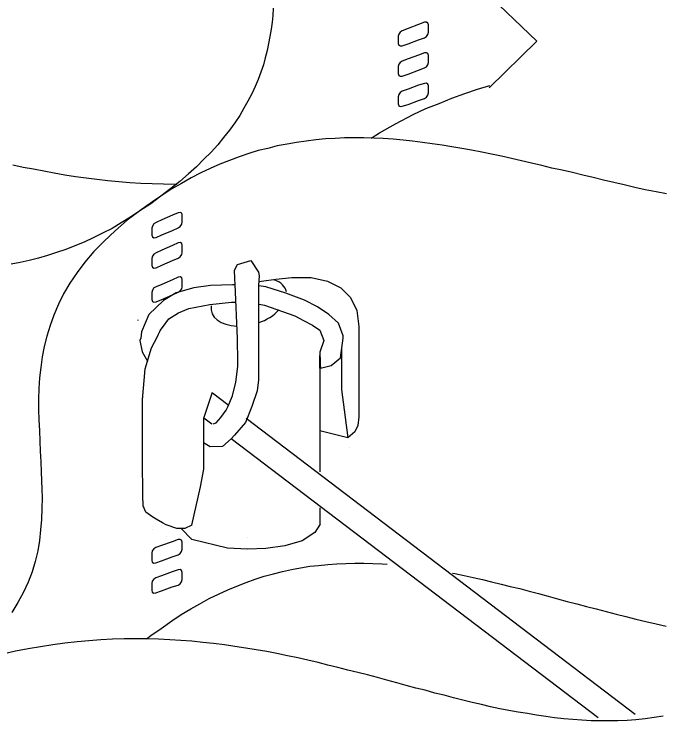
# Model space of a CAD drawing. Extents: x 638850 to 644908, y 297188 to 298900.
# Drawn here: x 639339.79 to 639370.22, y 297971.93 to 298005.19 of the extents above; entities that cross this region are included whole.
import ezdxf

# ---------------------------------------------------------------- set-up
doc = ezdxf.new("R2010")
doc.units = 0
for name, color, linetype in [('1', 7, 'Continuous'), ('16', 7, 'Continuous'), ('18', 7, 'Continuous'), ('2', 7, 'Continuous'), ('5', 7, 'Continuous')]:
    doc.layers.add(name, color=color, linetype=linetype)

msp = doc.modelspace()

# ---------------------------------------------------------------- linework, layer by layer
at = {"layer": '1'}
for p, q in [((639349.113, 297987.374), (639349.836, 297986.824)), ((639348.715, 297986.194), (639349.087, 297985.911)), ((639350.7, 297986.167), (639369.012, 297972.245)), ((639355.49, 297985.246), (639354.176, 297985.583)), ((639350.003, 297985.214), (639367.266, 297972.09))]:
    msp.add_line(p, q, dxfattribs=at)
msp.add_lwpolyline([(639360.349, 298020.477), (639363.382, 298017.977), (639361.776, 298013.87), (639363.382, 298011.549), (639361.888, 298006.327), (639364.387, 298003.916), (639362.133, 298001.729)], dxfattribs=at)
for major_axis, ratio, start_param, end_param in [((1.762, 0.48), 0.591849, 6.268367, 6.97359), ((1.762, 0.48), 0.591849, 2.881689, 4.234642), ((1.656, 0.451), 0.629622, 4.811081, 5.525315)]:
    msp.add_ellipse((639350.84, 297991.656), major_axis=major_axis, ratio=ratio, start_param=start_param, end_param=end_param, dxfattribs=at)
at = {"layer": '16'}
msp.add_line((639345.617, 297990.778), (639345.617, 297990.799), dxfattribs=at)
for points in [[(639359.094, 298004.079), (639359.186, 298004.141), (639359.248, 298004.236), (639359.281, 298004.344), (639359.281, 298004.344), (639359.281, 298004.436), (639359.281, 298004.59), (639359.281, 298004.684), (639359.281, 298004.684), (639359.248, 298004.76), (639359.186, 298004.806), (639359.094, 298004.806), (639359.094, 298004.806), (639358.816, 298004.698), (639358.322, 298004.514), (639358.044, 298004.406), (639358.044, 298004.406), (639357.952, 298004.344), (639357.89, 298004.249), (639357.86, 298004.158), (639357.86, 298004.158), (639357.86, 298004.066), (639357.86, 298003.912), (639357.86, 298003.817), (639357.86, 298003.817), (639357.89, 298003.726), (639357.952, 298003.693), (639358.044, 298003.693), (639358.044, 298003.693), (639358.322, 298003.801), (639358.816, 298003.988), (639359.094, 298004.079), (639359.094, 298004.079), (639359.094, 298004.079)], [(639359.094, 298002.659), (639359.186, 298002.705), (639359.248, 298002.813), (639359.281, 298002.908), (639359.281, 298002.908), (639359.281, 298002.999), (639359.281, 298003.153), (639359.281, 298003.248), (639359.281, 298003.248), (639359.248, 298003.34), (639359.186, 298003.369), (639359.094, 298003.369), (639359.094, 298003.369), (639358.816, 298003.261), (639358.322, 298003.091), (639358.044, 298002.983), (639358.044, 298002.983), (639357.952, 298002.921), (639357.89, 298002.829), (639357.86, 298002.721), (639357.86, 298002.721), (639357.86, 298002.643), (639357.86, 298002.489), (639357.86, 298002.397), (639357.86, 298002.397), (639357.89, 298002.305), (639357.952, 298002.273), (639358.044, 298002.273), (639358.044, 298002.273), (639358.322, 298002.368), (639358.816, 298002.551), (639359.094, 298002.659), (639359.094, 298002.659), (639359.094, 298002.659)], [(639359.094, 298001.223), (639359.186, 298001.285), (639359.248, 298001.377), (639359.281, 298001.485), (639359.281, 298001.485), (639359.281, 298001.563), (639359.281, 298001.733), (639359.281, 298001.811), (639359.281, 298001.811), (639359.248, 298001.903), (639359.186, 298001.949), (639359.094, 298001.933), (639359.094, 298001.933), (639358.816, 298001.841), (639358.322, 298001.655), (639358.044, 298001.563), (639358.044, 298001.563), (639357.952, 298001.501), (639357.89, 298001.409), (639357.86, 298001.301), (639357.86, 298001.301), (639357.86, 298001.223), (639357.86, 298001.069), (639357.86, 298000.977), (639357.86, 298000.977), (639357.89, 298000.883), (639357.952, 298000.837), (639358.044, 298000.853), (639358.044, 298000.853), (639358.322, 298000.945), (639358.816, 298001.131), (639359.094, 298001.223), (639359.094, 298001.223), (639359.094, 298001.223)], [(639347.503, 297995.136), (639347.598, 297995.196), (639347.673, 297995.304), (639347.69, 297995.414), (639347.69, 297995.414), (639347.69, 297995.49), (639347.69, 297995.66), (639347.69, 297995.738), (639347.69, 297995.738), (639347.673, 297995.83), (639347.598, 297995.86), (639347.503, 297995.846), (639347.503, 297995.846), (639347.241, 297995.722), (639346.731, 297995.506), (639346.469, 297995.382), (639346.469, 297995.382), (639346.361, 297995.32), (639346.299, 297995.212), (639346.269, 297995.12), (639346.269, 297995.12), (639346.269, 297995.028), (639346.269, 297994.872), (639346.269, 297994.78), (639346.269, 297994.78), (639346.299, 297994.702), (639346.361, 297994.656), (639346.469, 297994.672), (639346.469, 297994.672), (639346.731, 297994.796), (639347.241, 297995.012), (639347.503, 297995.136), (639347.503, 297995.136), (639347.503, 297995.136)], [(639347.503, 297993.7), (639347.598, 297993.775), (639347.673, 297993.87), (639347.69, 297993.978), (639347.69, 297993.978), (639347.69, 297994.054), (639347.69, 297994.224), (639347.69, 297994.315), (639347.69, 297994.315), (639347.673, 297994.394), (639347.598, 297994.44), (639347.503, 297994.423), (639347.503, 297994.423), (639347.241, 297994.302), (639346.731, 297994.086), (639346.469, 297993.962), (639346.469, 297993.962), (639346.361, 297993.9), (639346.299, 297993.792), (639346.269, 297993.684), (639346.269, 297993.684), (639346.269, 297993.605), (639346.269, 297993.451), (639346.269, 297993.36), (639346.269, 297993.36), (639346.299, 297993.281), (639346.361, 297993.235), (639346.469, 297993.252), (639346.469, 297993.252), (639346.731, 297993.376), (639347.241, 297993.592), (639347.503, 297993.7), (639347.503, 297993.7), (639347.503, 297993.7)], [(639347.503, 297992.098), (639347.598, 297992.161), (639347.673, 297992.255), (639347.69, 297992.363), (639347.69, 297992.363), (639347.69, 297992.455), (639347.69, 297992.609), (639347.69, 297992.701), (639347.69, 297992.701), (639347.673, 297992.779), (639347.598, 297992.825), (639347.503, 297992.811), (639347.503, 297992.811), (639347.241, 297992.687), (639346.731, 297992.471), (639346.469, 297992.363), (639346.469, 297992.363), (639346.361, 297992.301), (639346.299, 297992.193), (639346.269, 297992.085), (639346.269, 297992.085), (639346.269, 297992.007), (639346.269, 297991.837), (639346.269, 297991.761), (639346.269, 297991.761), (639346.299, 297991.666), (639346.361, 297991.637), (639346.469, 297991.653), (639346.469, 297991.653), (639346.731, 297991.761), (639347.241, 297991.977), (639347.503, 297992.098), (639347.503, 297992.098), (639347.503, 297992.098)], [(639347.503, 297979.739), (639347.598, 297979.801), (639347.657, 297979.893), (639347.69, 297980.001), (639347.69, 297980.001), (639347.69, 297980.095), (639347.69, 297980.249), (639347.69, 297980.341), (639347.69, 297980.341), (639347.657, 297980.435), (639347.598, 297980.465), (639347.503, 297980.465), (639347.503, 297980.465), (639347.225, 297980.357), (639346.718, 297980.187), (639346.453, 297980.079), (639346.453, 297980.079), (639346.361, 297980.017), (639346.283, 297979.925), (639346.269, 297979.817), (639346.269, 297979.817), (639346.269, 297979.739), (639346.269, 297979.569), (639346.269, 297979.493), (639346.269, 297979.493), (639346.283, 297979.399), (639346.361, 297979.353), (639346.453, 297979.369), (639346.453, 297979.369), (639346.718, 297979.461), (639347.225, 297979.647), (639347.503, 297979.739), (639347.503, 297979.739), (639347.503, 297979.739)], [(639347.503, 297978.319), (639347.598, 297978.381), (639347.657, 297978.473), (639347.69, 297978.581), (639347.69, 297978.581), (639347.69, 297978.659), (639347.69, 297978.829), (639347.69, 297978.905), (639347.69, 297978.905), (639347.657, 297978.999), (639347.598, 297979.045), (639347.503, 297979.029), (639347.503, 297979.029), (639347.225, 297978.937), (639346.718, 297978.751), (639346.453, 297978.659), (639346.453, 297978.659), (639346.361, 297978.597), (639346.283, 297978.505), (639346.269, 297978.397), (639346.269, 297978.397), (639346.269, 297978.319), (639346.269, 297978.149), (639346.269, 297978.07), (639346.269, 297978.07), (639346.283, 297977.978), (639346.361, 297977.933), (639346.453, 297977.949), (639346.453, 297977.949), (639346.718, 297978.041), (639347.225, 297978.227), (639347.503, 297978.319), (639347.503, 297978.319), (639347.503, 297978.319)]]:
    msp.add_lwpolyline(points, dxfattribs=at)
at = {"layer": '18'}
for p, q in [((639347.068, 297990.847), (639347.518, 297991.136)), ((639346.772, 297990.44), (639347.068, 297990.847)), ((639346.583, 297990.127), (639346.638, 297990.25)), ((639346.638, 297990.25), (639346.661, 297990.294)), ((639346.661, 297990.294), (639346.772, 297990.44)), ((639356.012, 297990.481), (639356.012, 297986.232)), ((639346.243, 297989.48), (639346.531, 297990.024)), ((639346.531, 297990.024), (639346.583, 297990.127)), ((639345.955, 297988.494), (639346.243, 297989.48)), ((639355.195, 297989.534), (639355.195, 297989.038)), ((639354.176, 297988.527), (639354.176, 297989.124)), ((639354.176, 297989.124), (639354.176, 297989.124)), ((639354.176, 297989.124), (639354.176, 297989.124)), ((639354.176, 297989.124), (639354.176, 297988.901)), ((639354.176, 297988.901), (639354.176, 297988.307)), ((639355.195, 297989.038), (639355.195, 297988.051)), ((639345.819, 297987.033), (639345.955, 297988.494)), ((639354.176, 297988.498), (639354.176, 297983.655)), ((639354.176, 297988.307), (639354.176, 297987.425)), ((639355.195, 297988.051), (639355.195, 297987.526)), ((639348.705, 297986.166), (639349.123, 297987.404)), ((639354.176, 297987.425), (639354.176, 297986.37)), ((639355.195, 297987.526), (639355.195, 297987.526)), ((639355.195, 297987.526), (639355.494, 297985.245)), ((639345.819, 297986.284), (639345.819, 297987.137)), ((639345.819, 297987.033), (639345.819, 297987.033)), ((639345.819, 297985.06), (639345.819, 297986.284)), ((639354.176, 297986.37), (639354.176, 297985.215)), ((639348.705, 297985.402), (639348.705, 297986.166)), ((639348.705, 297986.166), (639348.705, 297986.166)), ((639356.012, 297986.232), (639355.961, 297985.825)), ((639356.012, 297986.232), (639356.012, 297986.232)), ((639354.176, 297985.671), (639354.176, 297985.671)), ((639355.961, 297985.825), (639355.825, 297985.537)), ((639348.705, 297984.315), (639348.705, 297985.402)), ((639355.825, 297985.537), (639355.49, 297985.246)), ((639355.551, 297985.299), (639355.551, 297985.299)), ((639345.819, 297983.837), (639345.819, 297985.06)), ((639355.551, 297984.808), (639355.551, 297984.808)), ((639348.705, 297983.772), (639348.705, 297984.315)), ((639345.836, 297982.901), (639345.819, 297983.837)), ((639348.554, 297982.937), (639348.705, 297983.772)), ((639348.705, 297983.772), (639348.705, 297983.772)), ((639348.705, 297983.772), (639348.705, 297983.772)), ((639348.147, 297981.134), (639348.554, 297982.937)), ((639345.836, 297982.527), (639345.836, 297982.901)), ((639345.851, 297982.052), (639345.836, 297982.527)), ((639345.836, 297982.527), (639345.836, 297982.527)), ((639345.836, 297981.969), (639345.836, 297981.969)), ((639345.988, 297981.746), (639345.851, 297982.052)), ((639354.176, 297981.959), (639354.176, 297981.178)), ((639346.312, 297981.508), (639345.988, 297981.746)), ((639346.463, 297981.425), (639346.312, 297981.508)), ((639346.312, 297981.508), (639346.312, 297981.508)), ((639346.769, 297981.253), (639346.463, 297981.425)), ((639346.938, 297981.152), (639346.769, 297981.253)), ((639346.312, 297980.95), (639346.312, 297980.95)), ((639347.449, 297980.983), (639346.938, 297981.152)), ((639346.938, 297981.152), (639346.938, 297981.152)), ((639347.823, 297980.983), (639347.449, 297980.983)), ((639348.149, 297980.464), (639347.641, 297980.977)), ((639348.147, 297981.134), (639347.823, 297980.983)), ((639348.147, 297981.134), (639348.147, 297981.134)), ((639354.182, 297981.178), (639353.939, 297980.799)), ((639346.938, 297980.594), (639346.938, 297980.594)), ((639353.939, 297980.799), (639353.345, 297980.407)), ((639348.147, 297980.576), (639348.147, 297980.576)), ((639349.828, 297980.05), (639348.149, 297980.464)), ((639350.761, 297980.558), (639350.761, 297980.558)), ((639353.345, 297980.407), (639352.528, 297980.169)), ((639349.198, 297980.169), (639349.198, 297980.169)), ((639349.198, 297980.169), (639349.198, 297980.169)), ((639350.761, 297980), (639349.828, 297980.05)), ((639351.628, 297980.032), (639350.761, 297980)), ((639350.761, 297980), (639350.761, 297980)), ((639352.528, 297980.169), (639351.628, 297980.032))]:
    msp.add_line(p, q, dxfattribs=at)
msp.add_lwpolyline([(639351.287, 297992.604), (639351.426, 297992.622), (639352.103, 297992.723), (639352.852, 297992.792), (639352.852, 297992.792), (639353.769, 297992.792), (639354.533, 297992.622), (639355.162, 297992.316), (639355.62, 297991.856), (639355.911, 297991.244), (639356.012, 297990.481), (639356.012, 297990.481), (639356.012, 297990.481)], dxfattribs=at)
at = {"layer": '2'}
for p, q in [((639342.749, 297975.647), (639342.178, 297975.584)), ((639343.303, 297975.692), (639342.749, 297975.647)), ((639343.858, 297975.741), (639343.303, 297975.692)), ((639344.414, 297975.771), (639343.858, 297975.741)), ((639344.959, 297975.786), (639344.414, 297975.771)), ((639345.499, 297975.786), (639344.959, 297975.786)), ((639346.039, 297975.786), (639345.499, 297975.786)), ((639346.579, 297975.771), (639346.039, 297975.786)), ((639347.105, 297975.741), (639346.579, 297975.771)), ((639347.627, 297975.708), (639347.105, 297975.741)), ((639348.154, 297975.678), (639347.627, 297975.708)), ((639348.662, 297975.618), (639348.154, 297975.678)), ((639349.173, 297975.57), (639348.662, 297975.618)), ((639340.45, 297975.309), (639339.844, 297975.199)), ((639341.019, 297975.417), (639340.45, 297975.309)), ((639341.604, 297975.51), (639341.019, 297975.417)), ((639342.178, 297975.584), (639341.604, 297975.51)), ((639349.684, 297975.51), (639349.173, 297975.57)), ((639350.176, 297975.433), (639349.684, 297975.51)), ((639350.687, 297975.354), (639350.176, 297975.433)), ((639351.182, 297975.276), (639350.687, 297975.354)), ((639351.675, 297975.186), (639351.182, 297975.276)), ((639339.844, 297975.199), (639339.255, 297975.06)), ((639352.154, 297975.093), (639351.675, 297975.186)), ((639352.647, 297974.985), (639352.154, 297975.093)), ((639353.128, 297974.891), (639352.647, 297974.985)), ((639353.605, 297974.783), (639353.128, 297974.891)), ((639354.085, 297974.675), (639353.605, 297974.783)), ((639354.546, 297974.553), (639354.085, 297974.675)), ((639355.025, 297974.443), (639354.546, 297974.553)), ((639355.489, 297974.317), (639355.025, 297974.443)), ((639355.952, 297974.196), (639355.489, 297974.317)), ((639356.413, 297974.088), (639355.952, 297974.196)), ((639356.879, 297973.964), (639356.413, 297974.088)), ((639357.327, 297973.84), (639356.879, 297973.964)), ((639357.788, 297973.719), (639357.327, 297973.84)), ((639358.236, 297973.595), (639357.788, 297973.719)), ((639358.684, 297973.471), (639358.236, 297973.595)), ((639359.134, 297973.363), (639358.684, 297973.471)), ((639359.581, 297973.237), (639359.134, 297973.363)), ((639360.013, 297973.129), (639359.581, 297973.237)), ((639360.461, 297973.005), (639360.013, 297973.129)), ((639360.893, 297972.897), (639360.461, 297973.005)), ((639361.341, 297972.789), (639360.893, 297972.897)), ((639361.773, 297972.697), (639361.341, 297972.789)), ((639362.207, 297972.589), (639361.773, 297972.697)), ((639362.639, 297972.495), (639362.207, 297972.589)), ((639363.071, 297972.42), (639362.639, 297972.495)), ((639363.503, 297972.328), (639363.071, 297972.42))]:
    msp.add_line(p, q, dxfattribs=at)
for points in [[(639351.974, 298005.471), (639351.961, 298005.133), (639351.929, 298004.807), (639351.884, 298004.483), (639351.821, 298004.143), (639351.758, 298003.806), (639351.697, 298003.477), (639351.605, 298003.137), (639351.513, 298002.8), (639351.389, 298002.46), (639351.265, 298002.12), (639351.128, 298001.781), (639350.973, 298001.439), (639350.786, 298001.101), (639350.602, 298000.759), (639350.401, 298000.422), (639350.17, 298000.082), (639349.92, 297999.729), (639349.645, 297999.384), (639349.364, 297999.047), (639349.056, 297998.691), (639348.716, 297998.367), (639348.363, 297998.01), (639347.989, 297997.67), (639347.587, 297997.317), (639347.155, 297996.977), (639346.693, 297996.624), (639346.214, 297996.266), (639345.706, 297995.926), (639345.706, 297995.926), (639345.258, 297995.634), (639344.826, 297995.37), (639344.394, 297995.107), (639343.946, 297994.875), (639343.51, 297994.659), (639343.078, 297994.459), (639342.646, 297994.29), (639342.214, 297994.119), (639341.782, 297993.966), (639341.35, 297993.829), (639340.931, 297993.703), (639340.499, 297993.593), (639340.067, 297993.501), (639339.653, 297993.426)], [(639356.582, 297999.357), (639356.974, 297999.6), (639357.73, 298000.032), (639358.562, 298000.464), (639358.562, 298000.464), (639359.165, 298000.746), (639359.784, 298000.991), (639360.385, 298001.241), (639360.988, 298001.452), (639361.591, 298001.655), (639362.176, 298001.839)], [(639370.483, 297996.727), (639369.99, 297996.835), (639369.481, 297996.927), (639368.989, 297997.038), (639368.494, 297997.164), (639367.999, 297997.267), (639367.522, 297997.375), (639367.024, 297997.501), (639366.547, 297997.611), (639366.052, 297997.733), (639365.575, 297997.841), (639365.094, 297997.949), (639364.617, 297998.073), (639364.135, 297998.181), (639363.658, 297998.289), (639363.193, 297998.397), (639362.716, 297998.505), (639362.254, 297998.597), (639361.789, 297998.689), (639361.312, 297998.784), (639360.848, 297998.874), (639360.385, 297998.952), (639359.921, 297999.031), (639359.46, 297999.09), (639358.994, 297999.153), (639358.533, 297999.216), (639358.085, 297999.261), (639357.622, 297999.306), (639357.158, 297999.339), (639356.71, 297999.355), (639356.247, 297999.369), (639355.799, 297999.369), (639355.336, 297999.369), (639354.888, 297999.339), (639354.44, 297999.324), (639353.977, 297999.276), (639353.527, 297999.216), (639353.079, 297999.153), (639352.633, 297999.074), (639352.17, 297998.986), (639351.722, 297998.874), (639351.272, 297998.766), (639350.824, 297998.628), (639350.377, 297998.475), (639349.915, 297998.302), (639349.468, 297998.136), (639349.018, 297997.933), (639348.57, 297997.717), (639348.109, 297997.483), (639347.661, 297997.222), (639347.213, 297996.961), (639347.213, 297996.961), (639346.453, 297996.466), (639345.76, 297995.985), (639345.109, 297995.492), (639344.54, 297994.997), (639344.016, 297994.506), (639343.534, 297994.011), (639343.118, 297993.519), (639342.749, 297993.024), (639342.407, 297992.526), (639342.115, 297992.034), (639341.869, 297991.539), (639341.651, 297991.028), (639341.48, 297990.535), (639341.329, 297990.04), (639341.206, 297989.545), (639341.111, 297989.055), (639341.048, 297988.56), (639340.985, 297988.065), (639340.956, 297987.57)], [(639339.73, 297998.104), (639340.209, 297997.996), (639340.702, 297997.906), (639341.181, 297997.812), (639341.674, 297997.719), (639342.169, 297997.625), (639342.679, 297997.548), (639343.172, 297997.488), (639343.683, 297997.425), (639344.194, 297997.362), (639344.718, 297997.317), (639345.229, 297997.272), (639345.751, 297997.238), (639346.275, 297997.224), (639346.817, 297997.209), (639347.357, 297997.193), (639347.436, 297997.195)], [(639340.956, 297987.569), (639340.94, 297987.075), (639340.94, 297986.581), (639340.956, 297986.087), (639340.972, 297985.592), (639341.002, 297985.098), (639341.018, 297984.62), (639341.048, 297984.126), (639341.064, 297983.646), (639341.064, 297983.646), (639341.08, 297983.227), (639341.093, 297982.825), (639341.11, 297982.425), (639341.11, 297982.425), (639341.093, 297981.918), (639341.08, 297981.407), (639341.034, 297980.913), (639340.972, 297980.419), (639340.894, 297979.925), (639340.769, 297979.431), (639340.632, 297978.937), (639340.445, 297978.456), (639340.229, 297977.978), (639339.968, 297977.501), (639339.673, 297977.023)], [(639346.021, 297975.786), (639346.223, 297975.942), (639346.702, 297976.281), (639347.213, 297976.635), (639347.213, 297976.635), (639347.645, 297976.929), (639348.093, 297977.193), (639348.525, 297977.44), (639348.957, 297977.688), (639349.405, 297977.888), (639349.837, 297978.088), (639350.269, 297978.273), (639350.701, 297978.444), (639351.133, 297978.597), (639351.551, 297978.736), (639351.983, 297978.844), (639352.415, 297978.954), (639352.831, 297979.047), (639353.266, 297979.123), (639353.698, 297979.2), (639354.114, 297979.245), (639354.546, 297979.292), (639354.964, 297979.323), (639355.396, 297979.337), (639355.815, 297979.353), (639356.247, 297979.353), (639356.663, 297979.337), (639357.097, 297979.323), (639357.345, 297979.305)], [(639360.415, 297978.88), (639360.524, 297978.86), (639360.956, 297978.768), (639361.388, 297978.675), (639361.82, 297978.581), (639362.254, 297978.473), (639362.702, 297978.365), (639363.134, 297978.257), (639363.582, 297978.149), (639364.014, 297978.025), (639364.462, 297977.917), (639364.912, 297977.796), (639365.359, 297977.672), (639365.805, 297977.548), (639366.268, 297977.44), (639366.716, 297977.314), (639367.18, 297977.193), (639367.643, 297977.069), (639368.107, 297976.945), (639368.57, 297976.837), (639369.034, 297976.713), (639369.511, 297976.605), (639369.99, 297976.497), (639370.469, 297976.389)], [(639370.33, 297972.141), (639369.898, 297972.081), (639369.481, 297972.018), (639369.047, 297971.973), (639368.631, 297971.941), (639368.199, 297971.925), (639367.78, 297971.925), (639367.348, 297971.925), (639366.932, 297971.925), (639366.5, 297971.955), (639366.082, 297971.988), (639365.65, 297972.018), (639365.218, 297972.063), (639364.804, 297972.126), (639364.372, 297972.189), (639363.94, 297972.265), (639363.503, 297972.328)]]:
    msp.add_lwpolyline(points, dxfattribs=at)
at = {"layer": '5'}
for points in [[(639350.184, 297992.458), (639350.171, 297992.749), (639350.16, 297993.14), (639350.293, 297993.407), (639350.924, 297993.596), (639351.284, 297993.052), (639351.308, 297992.872), (639351.292, 297992.425)], [(639350.17, 297992.455), (639350.066, 297992.453), (639349.028, 297992.426), (639348.249, 297992.301), (639347.417, 297992.079), (639346.819, 297991.705), (639346.819, 297991.705), (639346.125, 297991.06), (639345.783, 297990.243), (639345.741, 297989.943), (639345.708, 297989.823), (639345.816, 297989.301), (639346.061, 297988.855)], [(639351.292, 297992.425), (639351.286, 297990.149), (639351.279, 297988.728), (639351.286, 297987.985), (639351.222, 297987.466), (639350.966, 297986.724), (639350.673, 297985.972), (639350.148, 297985.378), (639349.992, 297985.195), (639349.585, 297984.841), (639349.005, 297984.829), (639348.699, 297985.016)], [(639349.157, 297985.9), (639349.293, 297985.951), (639349.513, 297986.199), (639349.763, 297986.546), (639349.842, 297986.702), (639350.065, 297987.226), (639350.221, 297987.862), (639350.31, 297988.61), (639350.316, 297988.833), (639350.294, 297989.928), (639350.184, 297992.458)], [(639351.31, 297991.544), (639351.571, 297991.488), (639352.998, 297990.997), (639353.4, 297990.774), (639353.824, 297990.551), (639354.176, 297990.312), (639354.359, 297989.837), (639354.166, 297989.273), (639354.172, 297989.145), (639354.183, 297988.944), (639354.183, 297988.688), (639354.194, 297988.527), (639354.194, 297988.527), (639354.702, 297988.645), (639355.148, 297989.015), (639355.267, 297989.933), (639355.263, 297990.056), (639355.043, 297990.65), (639354.601, 297991.06), (639354.057, 297991.416), (639354.057, 297991.416), (639353.446, 297991.722), (639352.578, 297992.061), (639351.628, 297992.349), (639351.295, 297992.396)], [(639347.518, 297991.136), (639348.01, 297991.33), (639348.996, 297991.517), (639350.015, 297991.636), (639350.207, 297991.641)]]:
    msp.add_lwpolyline(points, dxfattribs=at)

doc.saveas('drawing.dxf')
